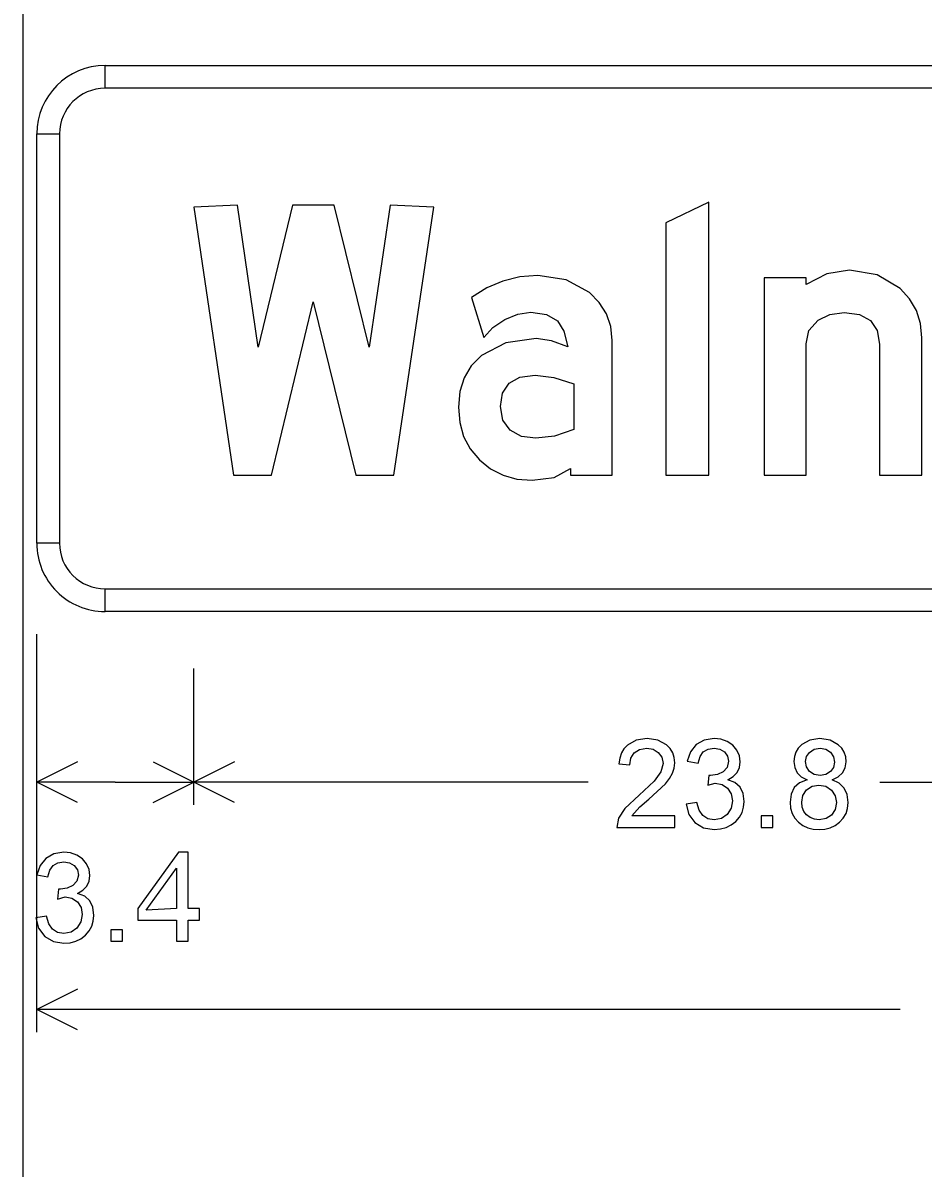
# Model space of a CAD drawing. Extents: x 1001568 to 1002149, y 1840825 to 1841423.
# Drawn here: x 1001932.65 to 1001935.949, y 1840999.43 to 1841003.625 of the extents above; entities that cross this region are included whole.
import ezdxf

# ---------------------------------------------------------------- set-up
doc = ezdxf.new("R2010")
doc.units = 0
doc.layers.add('R_No Plot', color=7, linetype='Continuous')
doc.layers.add('SIGNS', color=7, linetype='Continuous')

msp = doc.modelspace()

# ---------------------------------------------------------------- linework, layer by layer
at = {"layer": 'R_No Plot'}
msp.add_line((1001932.6501, 1841010.6666), (1001932.6501, 1840948.1274), dxfattribs=at)
at = {"layer": 'SIGNS'}
for p, q in [((1001932.951, 1841003.3858), (1001932.951, 1841003.4691)), ((1001932.701, 1841003.2191), (1001932.7843, 1841003.2191)), ((1001932.7843, 1841001.7191), (1001932.701, 1841001.7191)), ((1001932.951, 1841001.4691), (1001932.951, 1841001.5524)), ((1001932.701, 1840999.9274), (1001932.701, 1841001.3858)), ((1001932.701, 1841000.7608), (1001932.701, 1841001.2608)), ((1001933.276, 1841000.7608), (1001933.276, 1841001.2608)), ((1001932.85, 1841000.9186), (1001932.701, 1841000.8441)), ((1001933.1269, 1841000.9186), (1001933.276, 1841000.8441)), ((1001933.425, 1841000.9186), (1001933.276, 1841000.8441)), ((1001932.9885, 1841000.8441), (1001932.701, 1841000.8441)), ((1001932.85, 1841000.7696), (1001932.701, 1841000.8441)), ((1001932.9885, 1841000.8441), (1001933.276, 1841000.8441)), ((1001933.1269, 1841000.7696), (1001933.276, 1841000.8441)), ((1001934.7215, 1841000.8441), (1001933.276, 1841000.8441)), ((1001933.425, 1841000.7696), (1001933.276, 1841000.8441)), ((1001935.7904, 1841000.8441), (1001937.236, 1841000.8441)), ((1001932.85, 1841000.0853), (1001932.701, 1841000.0108)), ((1001935.8646, 1841000.0108), (1001932.701, 1841000.0108)), ((1001932.85, 1840999.9362), (1001932.701, 1841000.0108))]:
    msp.add_line(p, q, dxfattribs=at)
for points in [[(1001939.451, 1841003.3858), (1001932.951, 1841003.3858), (1001932.951, 1841003.4691), (1001939.451, 1841003.4691), (1001939.451, 1841003.3858), (1001939.451, 1841003.3858)], [(1001932.7843, 1841003.2191), (1001932.7843, 1841001.7191), (1001932.701, 1841001.7191), (1001932.701, 1841003.2191), (1001932.7843, 1841003.2191), (1001932.7843, 1841003.2191)], [(1001935.006, 1841001.9691), (1001935.1643, 1841001.9691), (1001935.1643, 1841002.9691), (1001935.006, 1841002.8933)], [(1001933.276, 1841002.9498), (1001933.4222, 1841001.9691), (1001933.5607, 1841001.9691), (1001933.7139, 1841002.604), (1001933.8702, 1841001.9691), (1001934.0097, 1841001.9691), (1001934.156, 1841002.9498), (1001933.9958, 1841002.9579), (1001933.9195, 1841002.4369), (1001933.7912, 1841002.9579), (1001933.638, 1841002.9579), (1001933.5124, 1841002.4369), (1001933.4361, 1841002.9579)], [(1001935.366, 1841001.9691), (1001935.5198, 1841001.9691), (1001935.5198, 1841002.4496), (1001935.5305, 1841002.4988), (1001935.564, 1841002.5366), (1001935.6066, 1841002.5574), (1001935.6598, 1841002.5643), (1001935.7159, 1841002.5568), (1001935.7566, 1841002.5351), (1001935.7809, 1841002.4991), (1001935.7889, 1841002.4486), (1001935.7889, 1841001.9691), (1001935.9443, 1841001.9691), (1001935.9443, 1841002.472), (1001935.9392, 1841002.5243), (1001935.9246, 1841002.5718), (1001935.8995, 1841002.6141), (1001935.8653, 1841002.6521), (1001935.7805, 1841002.7023), (1001935.6793, 1841002.7191), (1001935.5958, 1841002.7062), (1001935.52, 1841002.6674), (1001935.52, 1841002.6912), (1001935.366, 1841002.6912)], [(1001932.951, 1841001.5524), (1001939.451, 1841001.5524), (1001939.451, 1841001.4691), (1001932.951, 1841001.4691), (1001932.951, 1841001.5524), (1001932.951, 1841001.5524)], [(1001935.0388, 1841000.72), (1001934.8818, 1841000.72), (1001934.9105, 1841000.753), (1001934.944, 1841000.7816), (1001935.0047, 1841000.8379), (1001935.0195, 1841000.857), (1001935.0303, 1841000.8763), (1001935.0366, 1841000.8955), (1001935.0388, 1841000.9148), (1001935.037, 1841000.9344), (1001935.0313, 1841000.9519), (1001935.0219, 1841000.9673), (1001935.0089, 1841000.9807), (1001934.9772, 1841000.9979), (1001934.9383, 1841001.0037), (1001934.8971, 1841000.9977), (1001934.8651, 1841000.9799), (1001934.8528, 1841000.9665), (1001934.8435, 1841000.9508), (1001934.8371, 1841000.9322), (1001934.8336, 1841000.9111), (1001934.8738, 1841000.907), (1001934.8781, 1841000.9322), (1001934.8906, 1841000.9517), (1001934.9102, 1841000.9641), (1001934.9362, 1841000.9682), (1001934.9594, 1841000.9642), (1001934.9784, 1841000.953), (1001934.9918, 1841000.935), (1001934.9963, 1841000.9123), (1001934.988, 1841000.8813), (1001934.9634, 1841000.8471), (1001934.9078, 1841000.7965), (1001934.8563, 1841000.7478), (1001934.8332, 1841000.7118), (1001934.8261, 1841000.6774), (1001935.0388, 1841000.6774)], [(1001935.0803, 1841000.7637), (1001935.0906, 1841000.7253), (1001935.113, 1841000.6956), (1001935.1447, 1841000.6767), (1001935.1836, 1841000.6704), (1001935.2063, 1841000.6723), (1001935.227, 1841000.6778), (1001935.2455, 1841000.687), (1001935.2621, 1841000.7), (1001935.2755, 1841000.7155), (1001935.2853, 1841000.7328), (1001935.291, 1841000.7518), (1001935.293, 1841000.7725), (1001935.2893, 1841000.8022), (1001935.2781, 1841000.8256), (1001935.2595, 1841000.8423), (1001935.2334, 1841000.8529), (1001935.2533, 1841000.8646), (1001935.2674, 1841000.8797), (1001935.276, 1841000.8976), (1001935.2789, 1841000.9189), (1001935.2757, 1841000.9405), (1001935.2668, 1841000.9609), (1001935.2514, 1841000.9792), (1001935.2305, 1841000.993), (1001935.2075, 1841001.0011), (1001935.1829, 1841001.0037), (1001935.1465, 1841000.9979), (1001935.1173, 1841000.9814), (1001935.096, 1841000.9552), (1001935.0842, 1841000.921), (1001935.1243, 1841000.914), (1001935.1314, 1841000.9378), (1001935.1435, 1841000.9548), (1001935.1607, 1841000.9649), (1001935.183, 1841000.9682), (1001935.204, 1841000.9648), (1001935.2213, 1841000.9549), (1001935.2326, 1841000.9396), (1001935.2363, 1841000.9202), (1001935.231, 1841000.8978), (1001935.2158, 1841000.8813), (1001935.1954, 1841000.872), (1001935.1704, 1841000.8689), (1001935.164, 1841000.8689), (1001935.1595, 1841000.8324), (1001935.1874, 1841000.8405), (1001935.2124, 1841000.8359), (1001935.2326, 1841000.8221), (1001935.2461, 1841000.8013), (1001935.2505, 1841000.7756), (1001935.2455, 1841000.7483), (1001935.2312, 1841000.7259), (1001935.2097, 1841000.7107), (1001935.1836, 1841000.7058), (1001935.1604, 1841000.7098), (1001935.1421, 1841000.7218), (1001935.1286, 1841000.7415), (1001935.1202, 1841000.7692)], [(1001935.3557, 1841000.6774), (1001935.3983, 1841000.6774), (1001935.3983, 1841000.72), (1001935.3557, 1841000.72)], [(1001932.6973, 1841000.3471), (1001932.7077, 1841000.3086), (1001932.73, 1841000.2789), (1001932.7617, 1841000.26), (1001932.8006, 1841000.2537), (1001932.8233, 1841000.2556), (1001932.844, 1841000.2612), (1001932.8626, 1841000.2704), (1001932.8792, 1841000.2834), (1001932.8926, 1841000.2989), (1001932.9024, 1841000.3162), (1001932.9081, 1841000.3351), (1001932.9101, 1841000.3558), (1001932.9063, 1841000.3855), (1001932.8952, 1841000.4089), (1001932.8765, 1841000.4257), (1001932.8505, 1841000.4362), (1001932.8703, 1841000.4479), (1001932.8845, 1841000.463), (1001932.893, 1841000.481), (1001932.8959, 1841000.5022), (1001932.8928, 1841000.5238), (1001932.8838, 1841000.5442), (1001932.8684, 1841000.5625), (1001932.8476, 1841000.5764), (1001932.8246, 1841000.5845), (1001932.7999, 1841000.587), (1001932.7636, 1841000.5813), (1001932.7343, 1841000.5647), (1001932.7131, 1841000.5386), (1001932.7013, 1841000.5043), (1001932.7413, 1841000.4973), (1001932.7484, 1841000.5212), (1001932.7606, 1841000.5381), (1001932.7778, 1841000.5482), (1001932.8001, 1841000.5515), (1001932.8211, 1841000.5481), (1001932.8384, 1841000.5382), (1001932.8497, 1841000.5229), (1001932.8534, 1841000.5035), (1001932.848, 1841000.4812), (1001932.8329, 1841000.4647), (1001932.8125, 1841000.4554), (1001932.7874, 1841000.4523), (1001932.781, 1841000.4523), (1001932.7766, 1841000.4157), (1001932.8045, 1841000.4239), (1001932.8294, 1841000.4192), (1001932.8497, 1841000.4055), (1001932.8631, 1841000.3846), (1001932.8676, 1841000.3589), (1001932.8626, 1841000.3317), (1001932.8483, 1841000.3092), (1001932.8268, 1841000.294), (1001932.8007, 1841000.2891), (1001932.7774, 1841000.2931), (1001932.7592, 1841000.3051), (1001932.7457, 1841000.3248), (1001932.7372, 1841000.3525)], [(1001932.9728, 1841000.2608), (1001933.0153, 1841000.2608), (1001933.0153, 1841000.3033), (1001932.9728, 1841000.3033)]]:
    msp.add_lwpolyline(points, close=True, dxfattribs=at)
for points in [[(1001934.6572, 1841001.9683), (1001934.8096, 1841001.9683), (1001934.8096, 1841002.4615), (1001934.8042, 1841002.5135), (1001934.7886, 1841002.5601), (1001934.7624, 1841002.6013), (1001934.7264, 1841002.6373), (1001934.6405, 1841002.6842), (1001934.5365, 1841002.6998), (1001934.4707, 1841002.6947), (1001934.4084, 1841002.6797), (1001934.3496, 1841002.6548), (1001934.2943, 1841002.6199), (1001934.3397, 1841002.4735), (1001934.3718, 1841002.509), (1001934.4156, 1841002.5384), (1001934.4643, 1841002.5583), (1001934.5118, 1841002.5652), (1001934.5692, 1841002.5574), (1001934.6097, 1841002.5345), (1001934.6329, 1841002.4961), (1001934.6473, 1841002.4387), (1001934.5875, 1841002.4613), (1001934.5307, 1841002.4691), (1001934.4199, 1841002.4535), (1001934.3309, 1841002.4069), (1001934.2933, 1841002.3696), (1001934.267, 1841002.3257), (1001934.251, 1841002.2749), (1001934.246, 1841002.2175), (1001934.2507, 1841002.1614), (1001934.2651, 1841002.1106), (1001934.2892, 1841002.0649), (1001934.3235, 1841002.0249), (1001934.3642, 1841001.9919), (1001934.4103, 1841001.9686), (1001934.4604, 1841001.9545), (1001934.5157, 1841001.9499), (1001934.5975, 1841001.9604), (1001934.6572, 1841001.9928), (1001934.6572, 1841001.9683)], [(1001934.6689, 1841002.1355), (1001934.5984, 1841002.1114), (1001934.5295, 1841002.1036), (1001934.4773, 1841002.1108), (1001934.4358, 1841002.1334), (1001934.4088, 1841002.1698), (1001934.3998, 1841002.2196), (1001934.4076, 1841002.2695), (1001934.4316, 1841002.3055), (1001934.4713, 1841002.3273), (1001934.5275, 1841002.3345), (1001934.5957, 1841002.3267), (1001934.6689, 1841002.3035), (1001934.6689, 1841002.1355)], [(1001935.5237, 1841000.8529), (1001935.4964, 1841000.8414), (1001935.4769, 1841000.8238), (1001935.4652, 1841000.8001), (1001935.4614, 1841000.7703), (1001935.4634, 1841000.7486), (1001935.4693, 1841000.7292), (1001935.479, 1841000.7119), (1001935.4925, 1841000.6971), (1001935.5082, 1841000.6853), (1001935.5261, 1841000.677), (1001935.5459, 1841000.672), (1001935.5678, 1841000.6704), (1001935.5892, 1841000.6719), (1001935.6089, 1841000.6769), (1001935.6267, 1841000.6852), (1001935.6428, 1841000.6968), (1001935.6565, 1841000.7115), (1001935.6665, 1841000.7286), (1001935.6722, 1841000.7478), (1001935.6742, 1841000.7692), (1001935.6703, 1841000.7983), (1001935.6594, 1841000.8221), (1001935.6411, 1841000.8402), (1001935.6155, 1841000.8529), (1001935.638, 1841000.8638), (1001935.6541, 1841000.8785), (1001935.6638, 1841000.8966), (1001935.6671, 1841000.9183), (1001935.6653, 1841000.9367), (1001935.6598, 1841000.9534), (1001935.6507, 1841000.9681), (1001935.6382, 1841000.9812), (1001935.6077, 1841000.998), (1001935.5708, 1841001.0037), (1001935.534, 1841000.9981), (1001935.5041, 1841000.9816), (1001935.4916, 1841000.9689), (1001935.4827, 1841000.9543), (1001935.4774, 1841000.9378), (1001935.4756, 1841000.9194), (1001935.4787, 1841000.897), (1001935.4876, 1841000.8785), (1001935.5026, 1841000.8637), (1001935.5237, 1841000.8529)], [(1001935.5182, 1841000.9199), (1001935.5217, 1841000.9377), (1001935.5323, 1841000.9529), (1001935.55, 1841000.9644), (1001935.5714, 1841000.9682), (1001935.5922, 1841000.9643), (1001935.6094, 1841000.9532), (1001935.6208, 1841000.937), (1001935.6246, 1841000.9177), (1001935.6206, 1841000.8979), (1001935.6093, 1841000.8824), (1001935.5923, 1841000.8722), (1001935.5718, 1841000.8689), (1001935.55, 1841000.8725), (1001935.5328, 1841000.8833), (1001935.5217, 1841000.8996), (1001935.5182, 1841000.9199)], [(1001935.504, 1841000.7703), (1001935.5086, 1841000.7953), (1001935.5219, 1841000.8157), (1001935.5418, 1841000.8291), (1001935.5668, 1841000.8334), (1001935.5924, 1841000.8287), (1001935.6133, 1841000.8151), (1001935.627, 1841000.7944), (1001935.6317, 1841000.769), (1001935.6271, 1841000.7437), (1001935.6137, 1841000.7235), (1001935.5933, 1841000.7102), (1001935.5682, 1841000.7058), (1001935.5509, 1841000.7079), (1001935.535, 1841000.7142), (1001935.5213, 1841000.7241), (1001935.5117, 1841000.7367), (1001935.5058, 1841000.7521), (1001935.504, 1841000.7703)], [(1001933.2133, 1841000.2608), (1001933.2558, 1841000.2608), (1001933.2558, 1841000.3388), (1001933.2978, 1841000.3388), (1001933.2978, 1841000.3813), (1001933.2558, 1841000.3813), (1001933.2558, 1841000.587), (1001933.2208, 1841000.587), (1001933.0714, 1841000.3813), (1001933.0714, 1841000.3388), (1001933.2133, 1841000.3388), (1001933.2133, 1841000.2608)], [(1001933.2133, 1841000.3813), (1001933.1021, 1841000.3754), (1001933.2133, 1841000.5285), (1001933.2133, 1841000.3813)]]:
    msp.add_lwpolyline(points, dxfattribs=at)
for centre, radius, start, end in [((1001932.951, 1841003.2191), 0.25, 90.0002, 179.9998), ((1001932.951, 1841003.2191), 0.1667, 90.0002, 179.9998), ((1001932.951, 1841001.7191), 0.25, 179.9998, 270.0001), ((1001932.951, 1841001.7191), 0.1667, 179.9998, 270.0001)]:
    msp.add_arc(centre, radius, start, end, dxfattribs=at)

doc.saveas('drawing.dxf')
